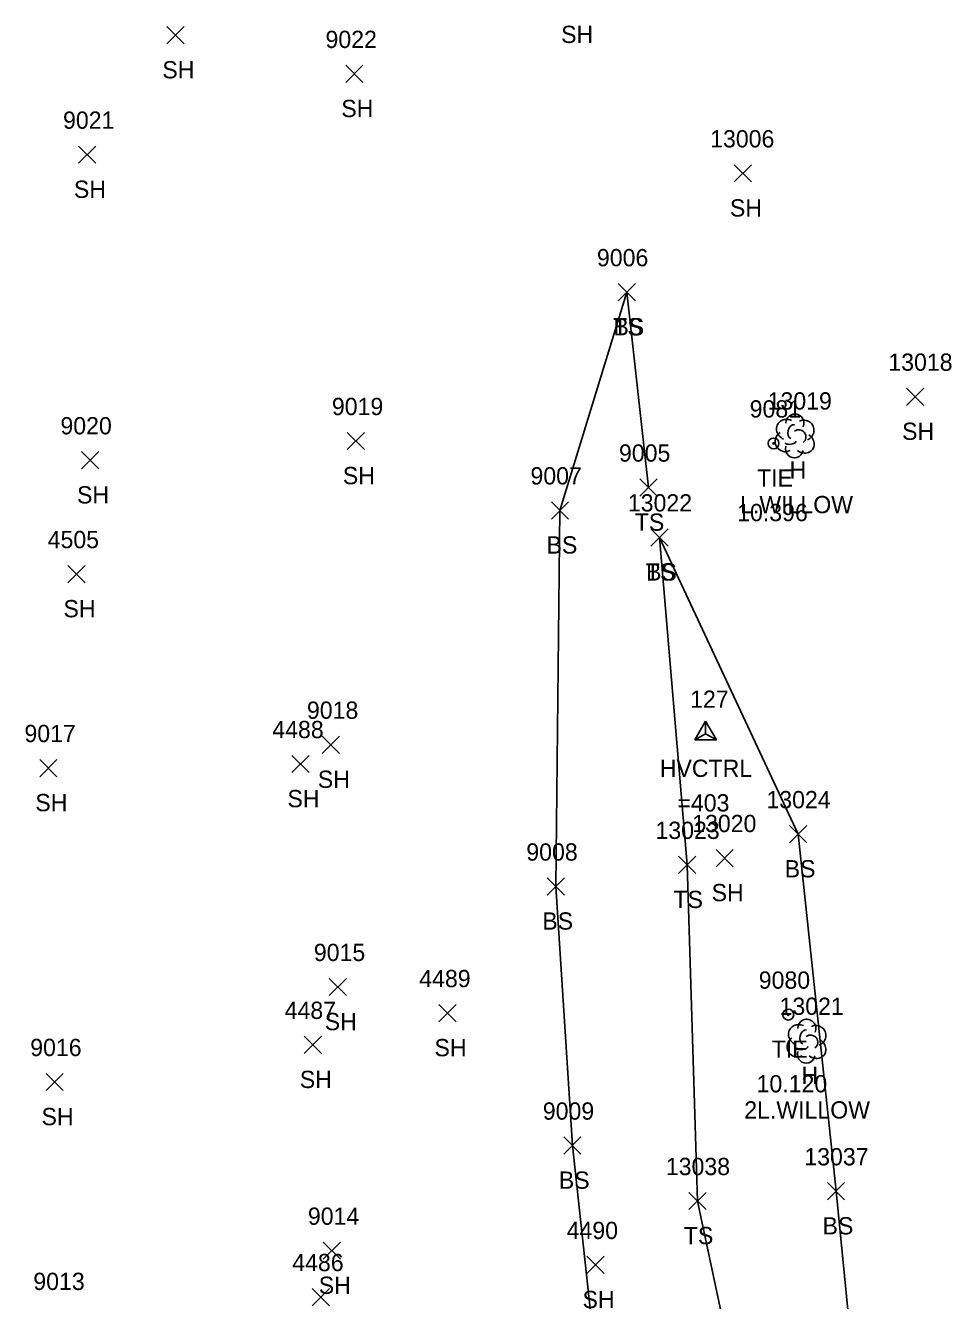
# Model space of a CAD drawing. Extents: x 1482574 to 1485769, y 580696 to 595649.
# Drawn here: x 1483673.2 to 1483780.5, y 583592.2 to 583739.8 of the extents above; entities that cross this region are included whole.
import ezdxf

# ---------------------------------------------------------------- set-up
doc = ezdxf.new("R2010")
doc.units = 0
for name, color, linetype in [('C_A', 7, 'Continuous'), ('C_C', 7, 'Continuous'), ('C_I', 7, 'Continuous'), ('CBP', 7, 'Continuous'), ('CPSM', 7, 'Continuous'), ('L_A', 7, 'Continuous'), ('L_C', 7, 'Continuous'), ('L_I', 7, 'Continuous'), ('L_TIC', 7, 'Continuous'), ('LELB', 7, 'Continuous'), ('LTD', 7, 'Continuous')]:
    doc.layers.add(name, color=color, linetype=linetype)

msp = doc.modelspace()

# ---------------------------------------------------------------- linework, layer by layer
at = {"layer": 'CBP'}
for centre, radius in [((1483759.88, 583691.44), 0.625), ((1483759.88, 583691.44), 0.0833), ((1483761.58, 583625.31), 0.625), ((1483761.58, 583625.31), 0.0833)]:
    msp.add_circle(centre, radius, dxfattribs=at)
at = {"layer": 'CPSM'}
for p, q in [((1483750.75, 583657.11), (1483752, 583659.27)), ((1483753.25, 583657.11), (1483752, 583659.27)), ((1483752, 583657.83), (1483752, 583659.27)), ((1483750.75, 583657.11), (1483752, 583657.83)), ((1483750.75, 583657.11), (1483753.25, 583657.11)), ((1483752, 583657.83), (1483752, 583657.83)), ((1483752, 583657.83), (1483753.25, 583657.11))]:
    msp.add_line(p, q, dxfattribs=at)
at = {"layer": 'L_TIC'}
for points in [[(1483689.6, 583737.7), (1483691.6, 583739.7)], [(1483691.6, 583737.7), (1483689.6, 583739.7)], [(1483710.32, 583733.22), (1483712.32, 583735.22)], [(1483712.32, 583733.22), (1483710.32, 583735.22)], [(1483679.36, 583723.87), (1483681.36, 583725.87)], [(1483681.36, 583723.87), (1483679.36, 583725.87)], [(1483755.33, 583721.71), (1483757.33, 583723.71)], [(1483757.33, 583721.71), (1483755.33, 583723.71)], [(1483741.89, 583707.95), (1483743.89, 583709.95)], [(1483743.89, 583707.95), (1483741.89, 583709.95)], [(1483741.89, 583707.95), (1483743.89, 583709.95)], [(1483743.89, 583707.95), (1483741.89, 583709.95)], [(1483775.27, 583695.85), (1483777.27, 583697.85)], [(1483777.27, 583695.85), (1483775.27, 583697.85)], [(1483710.5, 583690.72), (1483712.5, 583692.72)], [(1483712.5, 583690.72), (1483710.5, 583692.72)], [(1483679.71, 583688.49), (1483681.71, 583690.49)], [(1483681.71, 583688.49), (1483679.71, 583690.49)], [(1483744.39, 583685.33), (1483746.39, 583687.33)], [(1483746.39, 583685.33), (1483744.39, 583687.33)], [(1483734.14, 583682.69), (1483736.14, 583684.69)], [(1483736.14, 583682.69), (1483734.14, 583684.69)], [(1483745.67, 583679.56), (1483747.67, 583681.56)], [(1483747.67, 583679.56), (1483745.67, 583681.56)], [(1483745.67, 583679.56), (1483747.67, 583681.56)], [(1483747.67, 583679.56), (1483745.67, 583681.56)], [(1483678.14, 583675.31), (1483680.14, 583677.31)], [(1483680.14, 583675.31), (1483678.14, 583677.31)], [(1483707.6, 583655.56), (1483709.6, 583657.56)], [(1483709.6, 583655.56), (1483707.6, 583657.56)], [(1483704.08, 583653.33), (1483706.08, 583655.32)], [(1483706.08, 583653.33), (1483704.08, 583655.32)], [(1483674.88, 583652.86), (1483676.88, 583654.86)], [(1483676.88, 583652.86), (1483674.88, 583654.86)], [(1483761.72, 583645.2), (1483763.72, 583647.2)], [(1483763.72, 583645.2), (1483761.72, 583647.2)], [(1483748.87, 583641.65), (1483750.87, 583643.65)], [(1483750.87, 583641.65), (1483748.87, 583643.65)], [(1483753.21, 583642.44), (1483755.21, 583644.44)], [(1483755.21, 583642.44), (1483753.21, 583644.44)], [(1483733.65, 583639.15), (1483735.65, 583641.14)], [(1483735.65, 583639.15), (1483733.65, 583641.14)], [(1483708.4, 583627.51), (1483710.4, 583629.51)], [(1483710.4, 583627.51), (1483708.4, 583629.51)], [(1483721.11, 583624.49), (1483723.11, 583626.49)], [(1483723.11, 583624.49), (1483721.11, 583626.49)], [(1483705.51, 583620.81), (1483707.51, 583622.81)], [(1483707.51, 583620.81), (1483705.51, 583622.81)], [(1483675.61, 583616.51), (1483677.61, 583618.51)], [(1483677.61, 583616.51), (1483675.61, 583618.51)], [(1483735.57, 583609.15), (1483737.57, 583611.15)], [(1483737.57, 583609.15), (1483735.57, 583611.15)], [(1483766.11, 583603.86), (1483768.11, 583605.86)], [(1483768.11, 583603.86), (1483766.11, 583605.86)], [(1483750.07, 583602.73), (1483752.07, 583604.73)], [(1483752.07, 583602.73), (1483750.07, 583604.73)], [(1483707.71, 583596.98), (1483709.71, 583598.98)], [(1483709.71, 583596.98), (1483707.71, 583598.98)], [(1483738.26, 583595.33), (1483740.26, 583597.33)], [(1483740.26, 583595.33), (1483738.26, 583597.33)], [(1483706.45, 583591.61), (1483708.45, 583593.61)], [(1483708.45, 583591.61), (1483706.45, 583593.61)]]:
    msp.add_lwpolyline(points, dxfattribs=at)
at = {"layer": 'LELB'}
for points in [[(1483742.89, 583708.95), (1483735.14, 583683.69), (1483734.65, 583640.15), (1483736.57, 583610.15), (1483740.29, 583575.93)], [(1483745.39, 583686.33), (1483742.89, 583708.95)], [(1483746.67, 583680.56), (1483749.87, 583642.65), (1483751.07, 583603.73), (1483761.33, 583555.43)], [(1483746.67, 583680.56), (1483762.72, 583646.2), (1483767.11, 583604.86), (1483770.53, 583570.38), (1483769.97, 583556.39), (1483768, 583538.58), (1483756.94, 583537.22)]]:
    msp.add_lwpolyline(points, dxfattribs=at)
at = {"layer": 'LTD'}
for p, q in [((1483762.3, 583692.36), (1483762.3, 583692.36)), ((1483762.3, 583692.36), (1483762.3, 583692.36)), ((1483763.67, 583622.28), (1483763.67, 583622.28)), ((1483763.67, 583622.28), (1483763.67, 583622.28))]:
    msp.add_line(p, q, dxfattribs=at)
for centre in [(1483762.34, 583693.8), (1483763.72, 583623.72)]:
    msp.add_arc(centre, 1.05, 335.5272, 180.9563, dxfattribs=at)
for centre, major_axis, ratio, start_param, end_param in [((1483761.5, 583693.03), (1.21, -0.51), 0.895232, 1.570796, 4.712389), ((1483762.09, 583692.82), (-0.208, -0.792), 0.645439, 3.141593, 6.283185), ((1483763.34, 583692.95), (-1.14, -0.48), 0.949671, 1.570796, 4.712389), ((1483761.21, 583691.66), (0.58, -1.04), 0.959034, 3.141593, 6.283185), ((1483762.8, 583692.2), (-0.5, 0.667), 0.989748, 3.141593, 6.283185), ((1483763.3, 583691.53), (-1.09, 0.79), 0.841452, 1.570796, 4.712389), ((1483762.3, 583690.86), (0.26, 1.06), 0.942809, 1.570796, 4.712389), ((1483761.84, 583691.61), (-0.625, -0.083), 0.423636, 0, 3.141593), ((1483762.88, 583622.95), (1.21, -0.51), 0.895232, 1.570796, 4.712389), ((1483764.72, 583622.87), (-1.14, -0.48), 0.949671, 1.570796, 4.712389), ((1483762.59, 583621.58), (0.58, -1.04), 0.959034, 3.141593, 6.283185), ((1483763.47, 583622.74), (-0.208, -0.792), 0.645439, 3.141593, 6.283185), ((1483764.17, 583622.12), (-0.5, 0.667), 0.989748, 3.141593, 6.283185), ((1483763.22, 583621.53), (-0.625, -0.083), 0.423636, 0, 3.141593), ((1483764.67, 583621.45), (-1.09, 0.79), 0.841452, 1.570796, 4.712389), ((1483763.67, 583620.78), (0.26, 1.06), 0.942809, 1.570796, 4.712389)]:
    msp.add_ellipse(centre, major_axis=major_axis, ratio=ratio, start_param=start_param, end_param=end_param, dxfattribs=at)

# ---------------------------------------------------------------- texts
at = {"layer": 'C_A'}
for s, p in [('TIE', (1483757.96, 583686.44)), ('HVCTRL', (1483746.7, 583652.83)), ('TIE', (1483759.66, 583620.31))]:
    msp.add_text(s, height=2, dxfattribs=at).set_placement(p)
at = {"layer": 'C_C'}
for s, p in [('10.396', (1483755.66, 583682.44)), ('=403', (1483748.74, 583648.83)), ('10.120', (1483757.91, 583616.31))]:
    msp.add_text(s, height=2, dxfattribs=at).set_placement(p)
at = {"layer": 'C_I'}
for s, p in [('9081', (1483757.11, 583694.44)), ('127', (1483750.21, 583660.83)), ('9080', (1483758.16, 583628.31))]:
    msp.add_text(s, height=2, dxfattribs=at).set_placement(p)
at = {"layer": 'L_A'}
for s, p in [('SH', (1483735.27, 583737.8)), ('SH', (1483689.08, 583733.7)), ('SH', (1483709.81, 583729.22)), ('SH', (1483678.84, 583719.87)), ('SH', (1483754.82, 583717.71)), ('TS', (1483741.3, 583703.95)), ('BS', (1483741.33, 583703.95)), ('SH', (1483774.76, 583691.85)), ('H', (1483761.73, 583687.36)), ('SH', (1483709.99, 583686.72)), ('SH', (1483679.2, 583684.49)), ('TS', (1483743.8, 583681.33)), ('BS', (1483733.58, 583678.69)), ('TS', (1483745.08, 583675.56)), ('BS', (1483745.11, 583675.56)), ('SH', (1483677.63, 583671.31)), ('SH', (1483707.09, 583651.56)), ('SH', (1483674.37, 583648.86)), ('SH', (1483703.57, 583649.32)), ('BS', (1483761.16, 583641.2)), ('SH', (1483752.7, 583638.44)), ('TS', (1483748.28, 583637.65)), ('BS', (1483733.09, 583635.15)), ('SH', (1483707.89, 583623.51)), ('SH', (1483720.6, 583620.49)), ('SH', (1483705, 583616.81)), ('H', (1483763.11, 583617.28)), ('SH', (1483675.09, 583612.51)), ('BS', (1483735.01, 583605.15)), ('TS', (1483749.48, 583598.73)), ('BS', (1483765.55, 583599.86)), ('SH', (1483707.2, 583592.98)), ('SH', (1483737.75, 583591.33))]:
    msp.add_text(s, height=2, dxfattribs=at).set_placement(p)
at = {"layer": 'L_C'}
for s, p in [('L.WILLOW', (1483756, 583683.36)), ('2L.WILLOW', (1483756.48, 583613.28))]:
    msp.add_text(s, height=2, dxfattribs=at).set_placement(p)
at = {"layer": 'L_I'}
for s, p in [('9022', (1483707.98, 583737.22)), ('9021', (1483677.58, 583727.87)), ('13006', (1483752.53, 583725.71)), ('9006', (1483739.42, 583711.95)), ('9006', (1483739.42, 583711.95)), ('13018', (1483773.17, 583699.85)), ('9019', (1483708.72, 583694.72)), ('13019', (1483759.19, 583695.36)), ('9020', (1483677.28, 583692.49)), ('9005', (1483741.97, 583689.33)), ('9007', (1483731.72, 583686.69)), ('13022', (1483743, 583683.56)), ('13022', (1483743, 583683.56)), ('4505', (1483675.8, 583679.31)), ('9018', (1483705.83, 583659.56)), ('9017', (1483673.11, 583656.86)), ('4488', (1483701.82, 583657.32)), ('13024', (1483759.05, 583649.2)), ('13020', (1483750.45, 583646.44)), ('13023', (1483746.2, 583645.65)), ('9008', (1483731.24, 583643.14)), ('9015', (1483706.63, 583631.51)), ('4489', (1483718.84, 583628.49)), ('13021', (1483760.57, 583625.28)), ('4487', (1483703.25, 583624.81)), ('9016', (1483673.78, 583620.51)), ('9009', (1483733.15, 583613.15)), ('13037', (1483763.44, 583607.86)), ('13038', (1483747.4, 583606.73)), ('9014', (1483705.94, 583600.98)), ('4490', (1483735.91, 583599.33)), ('4486', (1483704.13, 583595.61)), ('9013', (1483674.14, 583593.43))]:
    msp.add_text(s, height=2, dxfattribs=at).set_placement(p)

doc.saveas('drawing.dxf')
